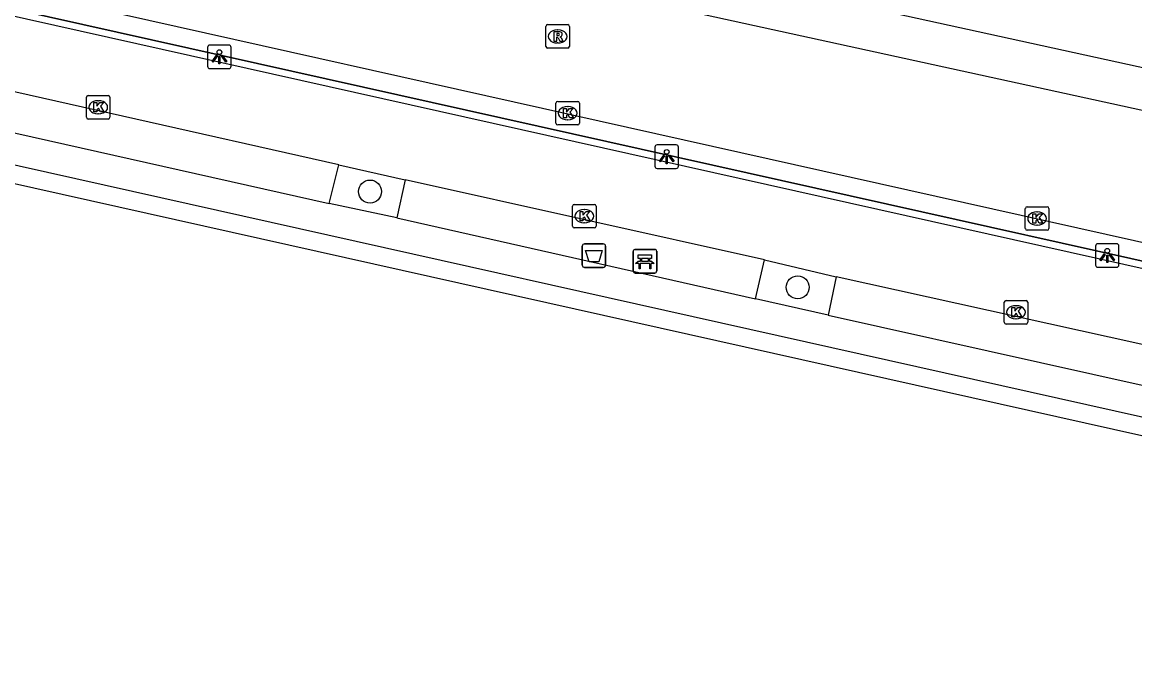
# Model space of a CAD drawing. Extents: x 162172 to 163187, y 382874 to 383684.
# Drawn here: x 162475.8 to 162523.12, y 383009.79 to 383037.37 of the extents above; entities that cross this region are included whole.
import ezdxf

# ---------------------------------------------------------------- set-up
doc = ezdxf.new("R2010")
doc.units = 0
for name, color, linetype in [('IMGEO_Afvalbak', 7, 'Continuous'), ('IMGEO_Bank', 7, 'Continuous'), ('IMGEO_Boom', 7, 'Continuous'), ('IMGEO_Fietspad_open', 7, 'Continuous'), ('IMGEO_Kademuur', 7, 'Continuous'), ('IMGEO_Kolk', 7, 'Continuous'), ('IMGEO_Lichtpunt', 7, 'Continuous'), ('IMGEO_Muur', 7, 'Continuous'), ('IMGEO_Rijbaan_lokaal_open', 7, 'Continuous'), ('IMGEO_Rioolput', 7, 'Continuous'), ('IMGEO_Verkeerseiland_open', 7, 'Continuous'), ('IMGEO_Voetpad_open', 7, 'Continuous')]:
    doc.layers.add(name, color=color, linetype=linetype)

msp = doc.modelspace()

# ---------------------------------------------------------------- linework, layer by layer
at = {"layer": 'IMGEO_Afvalbak'}
for p, q in [((162499.721, 383027.942), (162500.511, 383027.942)), ((162500.511, 383027.942), (162499.721, 383027.942)), ((162499.621, 383027.042), (162499.621, 383027.842)), ((162499.621, 383027.842), (162499.621, 383027.042)), ((162500.611, 383027.842), (162500.611, 383027.042)), ((162500.611, 383027.042), (162500.611, 383027.842)), ((162500.511, 383026.942), (162499.721, 383026.942)), ((162499.721, 383026.942), (162500.511, 383026.942))]:
    msp.add_line(p, q, dxfattribs=at)
msp.add_lwpolyline([(162499.764, 383027.656), (162500.468, 383027.656), (162500.319, 383027.186), (162499.913, 383027.186), (162499.764, 383027.656)], dxfattribs=at)
for centre, start, end in [((162499.721, 383027.842), 90, 180), ((162499.721, 383027.842), 90, 180), ((162500.511, 383027.842), 0, 90), ((162500.511, 383027.842), 360, 90), ((162499.721, 383027.042), 180, 270), ((162499.721, 383027.042), 180, 270), ((162500.511, 383027.042), 270, 0), ((162500.511, 383027.042), 270, 0)]:
    msp.add_arc(centre, 0.1, start, end, dxfattribs=at)
at = {"layer": 'IMGEO_Bank'}
for p, q in [((162501.784, 383026.779), (162501.784, 383027.62)), ((162501.784, 383027.62), (162501.784, 383026.779)), ((162501.859, 383027.704), (162502.7, 383027.704)), ((162502.7, 383027.704), (162501.859, 383027.704)), ((162502.784, 383027.629), (162502.784, 383026.788)), ((162502.784, 383026.788), (162502.784, 383027.629)), ((162502.481, 383027.102), (162502.088, 383027.102)), ((162502.093, 383027.21), (162502.093, 383027.316)), ((162502.137, 383027.316), (162502.137, 383027.21)), ((162502.425, 383027.322), (162502.143, 383027.322)), ((162502.143, 383027.204), (162502.425, 383027.204)), ((162502.431, 383027.21), (162502.431, 383027.316)), ((162502.475, 383027.316), (162502.475, 383027.21)), ((162502.709, 383026.704), (162501.868, 383026.704)), ((162501.868, 383026.704), (162502.709, 383026.704))]:
    msp.add_line(p, q, dxfattribs=at)
for points in [[(162502.087, 383027.322), (162502.001, 383027.322), (162502.001, 383027.483), (162502.564, 383027.483), (162502.564, 383027.322), (162502.481, 383027.322)], [(162502.031, 383027.102), (162501.889, 383027.102), (162502.001, 383027.204), (162502.087, 383027.204)], [(162502.081, 383027.095), (162502.081, 383026.888), (162502.038, 383026.888), (162502.038, 383027.095)], [(162502.481, 383027.204), (162502.564, 383027.204), (162502.676, 383027.102), (162502.537, 383027.102)], [(162502.531, 383027.095), (162502.531, 383026.888), (162502.487, 383026.888), (162502.487, 383027.095)]]:
    msp.add_lwpolyline(points, dxfattribs=at)
for centre, radius, start, end in [((162501.862, 383027.626), 0.0779, 92.4484, 184.2845), ((162501.862, 383027.626), 0.0779, 92.4484, 184.2845), ((162502.706, 383027.626), 0.0779, 2.4484, 94.2845), ((162502.706, 383027.626), 0.0779, 2.4484, 94.2845), ((162502.031, 383027.095), 0.00671, 2.8957, 87.1043), ((162502.088, 383027.095), 0.00671, 92.8957, 177.1043), ((162502.086, 383027.315), 0.00671, 2.8957, 87.1043), ((162502.086, 383027.211), 0.00671, 272.8957, 357.1043), ((162502.143, 383027.315), 0.00671, 92.8957, 177.1043), ((162502.143, 383027.211), 0.00671, 182.8957, 267.1043), ((162502.425, 383027.315), 0.00671, 2.8957, 87.1043), ((162502.425, 383027.211), 0.00671, 272.8957, 357.1043), ((162502.482, 383027.315), 0.00671, 92.8957, 177.1043), ((162502.482, 383027.211), 0.00671, 182.8957, 267.1043), ((162502.48, 383027.095), 0.00671, 2.8957, 87.1043), ((162502.537, 383027.095), 0.00671, 92.8957, 177.1043), ((162501.862, 383026.782), 0.0779, 182.4484, 274.2845), ((162501.862, 383026.782), 0.0779, 182.4484, 274.2845), ((162502.706, 383026.782), 0.0779, 272.4484, 4.2845), ((162502.706, 383026.782), 0.0779, 272.4484, 4.2845)]:
    msp.add_arc(centre, radius, start, end, dxfattribs=at)
at = {"layer": 'IMGEO_Boom'}
for centre in [(162490.592, 383030.168), (162508.782, 383026.095)]:
    msp.add_circle(centre, 0.489, dxfattribs=at)
at = {"layer": 'IMGEO_Fietspad_open'}
for points in [[(162489.265, 383031.3), (162470.853, 383035.44)], [(162489.265, 383031.3), (162492.087, 383030.664)], [(162507.365, 383027.258), (162492.087, 383030.664)], [(162507.365, 383027.258), (162510.415, 383026.546)], [(162528.512, 383022.538), (162510.415, 383026.546)]]:
    msp.add_lwpolyline(points, dxfattribs=at)
at = {"layer": 'IMGEO_Kademuur'}
for points in [[(162182.996, 383097.146), (162183.031, 383097.321), (162187.251, 383096.286), (162188.296, 383095.38), (162313.416, 383067.527), (162541.309, 383016.586)], [(162569.19, 383010.669), (162568.136, 383009.792), (162380.82, 383051.66), (162313.239, 383066.765), (162187.94, 383094.645), (162186.014, 383096.385), (162186.034, 383096.464), (162182.996, 383097.146)]]:
    msp.add_lwpolyline(points, dxfattribs=at)
at = {"layer": 'IMGEO_Kolk'}
for p, q in [((162478.531, 383033.325), (162478.531, 383034.177)), ((162478.606, 383034.251), (162479.458, 383034.251)), ((162479.532, 383034.177), (162479.532, 383033.325)), ((162479.019, 383034.031), (162479.044, 383034.031)), ((162498.501, 383033.074), (162498.501, 383033.926)), ((162498.576, 383034), (162499.428, 383034)), ((162498.989, 383033.78), (162499.014, 383033.78)), ((162499.502, 383033.926), (162499.502, 383033.074)), ((162479.458, 383033.251), (162478.606, 383033.251)), ((162479.042, 383033.471), (162479.017, 383033.471)), ((162499.012, 383033.22), (162498.987, 383033.22)), ((162499.428, 383033), (162498.576, 383033)), ((162499.206, 383028.694), (162499.206, 383029.546)), ((162499.281, 383029.62), (162500.133, 383029.62)), ((162499.694, 383029.4), (162499.719, 383029.4)), ((162500.207, 383029.546), (162500.207, 383028.694)), ((162518.464, 383028.593), (162518.464, 383029.445)), ((162518.539, 383029.519), (162519.391, 383029.519)), ((162519.465, 383029.445), (162519.465, 383028.593)), ((162518.952, 383029.299), (162518.977, 383029.299)), ((162500.133, 383028.62), (162499.281, 383028.62)), ((162499.717, 383028.84), (162499.692, 383028.84)), ((162519.391, 383028.519), (162518.539, 383028.519)), ((162518.975, 383028.739), (162518.95, 383028.739)), ((162517.568, 383024.609), (162517.568, 383025.461)), ((162517.643, 383025.535), (162518.495, 383025.535)), ((162518.056, 383025.315), (162518.081, 383025.315)), ((162518.569, 383025.461), (162518.569, 383024.609)), ((162518.079, 383024.755), (162518.054, 383024.755)), ((162518.495, 383024.535), (162517.643, 383024.535))]:
    msp.add_line(p, q, dxfattribs=at)
for points in [[(162478.531, 383033.325), (162478.531, 383034.177)], [(162478.606, 383034.251), (162479.458, 383034.251)], [(162479.532, 383034.177), (162479.532, 383033.325)], [(162478.852, 383033.951), (162478.975, 383033.951), (162478.975, 383033.8), (162479.105, 383033.951), (162479.269, 383033.951), (162479.123, 383033.8), (162479.276, 383033.551), (162479.124, 383033.551), (162479.039, 383033.715), (162478.975, 383033.648), (162478.975, 383033.551), (162478.852, 383033.551), (162478.852, 383033.951)], [(162498.501, 383033.074), (162498.501, 383033.926)], [(162498.576, 383034), (162499.428, 383034)], [(162498.822, 383033.7), (162498.945, 383033.7), (162498.945, 383033.549), (162499.075, 383033.7), (162499.239, 383033.7), (162499.093, 383033.549), (162499.246, 383033.3), (162499.094, 383033.3), (162499.009, 383033.464), (162498.945, 383033.397), (162498.945, 383033.3), (162498.822, 383033.3), (162498.822, 383033.7)], [(162499.502, 383033.926), (162499.502, 383033.074)], [(162479.458, 383033.251), (162478.606, 383033.251)], [(162499.428, 383033), (162498.576, 383033)], [(162499.206, 383028.694), (162499.206, 383029.546)], [(162499.281, 383029.62), (162500.133, 383029.62)], [(162500.207, 383029.546), (162500.207, 383028.694)], [(162518.464, 383028.593), (162518.464, 383029.445)], [(162518.539, 383029.519), (162519.391, 383029.519)], [(162519.465, 383029.445), (162519.465, 383028.593)], [(162499.527, 383029.32), (162499.65, 383029.32), (162499.65, 383029.169), (162499.78, 383029.32), (162499.944, 383029.32), (162499.798, 383029.169), (162499.951, 383028.92), (162499.799, 383028.92), (162499.714, 383029.084), (162499.65, 383029.017), (162499.65, 383028.92), (162499.527, 383028.92), (162499.527, 383029.32)], [(162518.785, 383029.219), (162518.908, 383029.219), (162518.908, 383029.068), (162519.038, 383029.219), (162519.202, 383029.219), (162519.056, 383029.068), (162519.209, 383028.819), (162519.057, 383028.819), (162518.972, 383028.983), (162518.908, 383028.916), (162518.908, 383028.819), (162518.785, 383028.819), (162518.785, 383029.219)], [(162500.133, 383028.62), (162499.281, 383028.62)], [(162519.391, 383028.519), (162518.539, 383028.519)], [(162517.568, 383024.609), (162517.568, 383025.461)], [(162517.643, 383025.535), (162518.495, 383025.535)], [(162517.889, 383025.235), (162518.012, 383025.235), (162518.012, 383025.084), (162518.142, 383025.235), (162518.306, 383025.235), (162518.16, 383025.084), (162518.313, 383024.835), (162518.161, 383024.835), (162518.076, 383024.999), (162518.012, 383024.932), (162518.012, 383024.835), (162517.889, 383024.835), (162517.889, 383025.235)], [(162518.569, 383025.461), (162518.569, 383024.609)], [(162518.495, 383024.535), (162517.643, 383024.535)]]:
    msp.add_lwpolyline(points, dxfattribs=at)
for centre, start, end in [((162478.608, 383034.175), 91.552, 178.448), ((162478.608, 383034.175), 91.552, 178.448), ((162479.456, 383034.175), 1.552, 88.448), ((162479.456, 383034.175), 1.552, 88.448), ((162498.578, 383033.924), 91.552, 178.448), ((162498.578, 383033.924), 91.552, 178.448), ((162499.426, 383033.924), 1.552, 88.448), ((162499.426, 383033.924), 1.552, 88.448), ((162478.608, 383033.327), 181.552, 268.448), ((162478.608, 383033.327), 181.552, 268.448), ((162479.456, 383033.327), 271.552, 358.448), ((162479.456, 383033.327), 271.552, 358.448), ((162498.578, 383033.076), 181.552, 268.448), ((162498.578, 383033.076), 181.552, 268.448), ((162499.426, 383033.076), 271.552, 358.448), ((162499.426, 383033.076), 271.552, 358.448), ((162499.283, 383029.544), 91.552, 178.448), ((162499.283, 383029.544), 91.552, 178.448), ((162500.131, 383029.544), 1.552, 88.448), ((162500.131, 383029.544), 1.552, 88.448), ((162518.541, 383029.443), 91.552, 178.448), ((162518.541, 383029.443), 91.552, 178.448), ((162519.389, 383029.443), 1.552, 88.448), ((162519.389, 383029.443), 1.552, 88.448), ((162499.283, 383028.696), 181.552, 268.448), ((162499.283, 383028.696), 181.552, 268.448), ((162500.131, 383028.696), 271.552, 358.448), ((162500.131, 383028.696), 271.552, 358.448), ((162518.541, 383028.595), 181.552, 268.448), ((162518.541, 383028.595), 181.552, 268.448), ((162519.389, 383028.595), 271.552, 358.448), ((162519.389, 383028.595), 271.552, 358.448), ((162517.645, 383025.459), 91.552, 178.448), ((162517.645, 383025.459), 91.552, 178.448), ((162518.493, 383025.459), 1.552, 88.448), ((162518.493, 383025.459), 1.552, 88.448), ((162517.645, 383024.611), 181.552, 268.448), ((162517.645, 383024.611), 181.552, 268.448), ((162518.493, 383024.611), 271.552, 358.448), ((162518.493, 383024.611), 271.552, 358.448)]:
    msp.add_arc(centre, 0.0765, start, end, dxfattribs=at)
for centre, major_axis, ratio, start_param, end_param in [((162479.018, 383033.751), (-0.387, 0.002), 0.722429, 4.712389, 7.853982), ((162479.043, 383033.751), (-0.39, 0.002), 0.717154, 1.570796, 4.712389), ((162498.988, 383033.5), (-0.387, 0.002), 0.722429, 4.712389, 7.853982), ((162499.013, 383033.5), (-0.39, 0.002), 0.717154, 1.570796, 4.712389), ((162499.693, 383029.12), (-0.387, 0.002), 0.722429, 4.712389, 7.853982), ((162499.718, 383029.12), (-0.39, 0.002), 0.717154, 1.570796, 4.712389), ((162518.951, 383029.019), (-0.387, 0.002), 0.722429, 4.712389, 7.853982), ((162518.976, 383029.019), (-0.39, 0.002), 0.717154, 1.570796, 4.712389), ((162518.055, 383025.035), (-0.387, 0.002), 0.722429, 4.712389, 7.853982), ((162518.08, 383025.035), (-0.39, 0.002), 0.717154, 1.570796, 4.712389)]:
    msp.add_ellipse(centre, major_axis=major_axis, ratio=ratio, start_param=start_param, end_param=end_param, dxfattribs=at)
at = {"layer": 'IMGEO_Lichtpunt'}
for p, q in [((162483.685, 383036.299), (162483.685, 383035.492)), ((162483.685, 383036.299), (162483.685, 383035.492)), ((162484.587, 383036.394), (162483.779, 383036.394)), ((162484.587, 383036.394), (162483.779, 383036.394)), ((162484.681, 383035.492), (162484.681, 383036.299)), ((162484.681, 383035.492), (162484.681, 383036.299)), ((162483.779, 383035.398), (162484.587, 383035.398)), ((162483.779, 383035.398), (162484.587, 383035.398)), ((162502.711, 383032.055), (162502.711, 383031.248)), ((162502.711, 383032.055), (162502.711, 383031.248)), ((162503.613, 383032.15), (162502.805, 383032.15)), ((162503.613, 383032.15), (162502.805, 383032.15)), ((162503.707, 383031.248), (162503.707, 383032.055)), ((162503.707, 383031.248), (162503.707, 383032.055)), ((162502.805, 383031.154), (162503.613, 383031.154)), ((162502.805, 383031.154), (162503.613, 383031.154)), ((162522.352, 383027.946), (162521.544, 383027.946)), ((162522.352, 383027.946), (162521.544, 383027.946)), ((162521.45, 383027.851), (162521.45, 383027.044)), ((162521.45, 383027.851), (162521.45, 383027.044)), ((162522.446, 383027.044), (162522.446, 383027.851)), ((162522.446, 383027.044), (162522.446, 383027.851)), ((162521.544, 383026.95), (162522.352, 383026.95)), ((162521.544, 383026.95), (162522.352, 383026.95))]:
    msp.add_line(p, q, dxfattribs=at)
for points in [[(162484.059, 383035.963), (162484.098, 383035.935), (162483.91, 383035.673), (162483.872, 383035.7), (162484.059, 383035.963)], [(162484.161, 383035.915), (162484.208, 383035.915), (162484.208, 383035.593), (162484.161, 383035.593), (162484.161, 383035.915)], [(162484.271, 383035.935), (162484.309, 383035.962), (162484.496, 383035.7), (162484.457, 383035.672), (162484.271, 383035.935)], [(162503.085, 383031.719), (162503.124, 383031.691), (162502.936, 383031.429), (162502.898, 383031.456), (162503.085, 383031.719)], [(162503.187, 383031.671), (162503.234, 383031.671), (162503.234, 383031.349), (162503.187, 383031.349), (162503.187, 383031.671)], [(162503.297, 383031.691), (162503.335, 383031.718), (162503.522, 383031.456), (162503.483, 383031.428), (162503.297, 383031.691)], [(162521.824, 383027.515), (162521.863, 383027.487), (162521.675, 383027.225), (162521.637, 383027.252), (162521.824, 383027.515)], [(162521.926, 383027.467), (162521.973, 383027.467), (162521.973, 383027.145), (162521.926, 383027.145), (162521.926, 383027.467)], [(162522.036, 383027.487), (162522.074, 383027.514), (162522.261, 383027.252), (162522.222, 383027.224), (162522.036, 383027.487)]]:
    msp.add_lwpolyline(points, dxfattribs=at)
for centre in [(162484.184, 383036.097), (162503.21, 383031.853), (162521.949, 383027.649)]:
    msp.add_circle(centre, 0.0994, dxfattribs=at)
for centre, start, end in [((162483.779, 383036.299), 90, 180), ((162483.779, 383036.299), 90, 180), ((162484.587, 383036.299), 0, 90), ((162484.587, 383036.299), 0, 90), ((162483.779, 383035.492), 180, 270), ((162483.779, 383035.492), 180, 270), ((162484.587, 383035.492), 270, 0), ((162484.587, 383035.492), 270, 360), ((162502.805, 383032.055), 90, 180), ((162502.805, 383032.055), 90, 180), ((162503.613, 383032.055), 0, 90), ((162503.613, 383032.055), 0, 90), ((162502.805, 383031.248), 180, 270), ((162502.805, 383031.248), 180, 270), ((162503.613, 383031.248), 270, 0), ((162503.613, 383031.248), 270, 360), ((162521.544, 383027.851), 90, 180), ((162521.544, 383027.851), 90, 180), ((162522.352, 383027.851), 0, 90), ((162522.352, 383027.851), 0, 90), ((162521.544, 383027.044), 180, 270), ((162521.544, 383027.044), 180, 270), ((162522.352, 383027.044), 270, 0), ((162522.352, 383027.044), 270, 360)]:
    msp.add_arc(centre, 0.0946, start, end, dxfattribs=at)
at = {"layer": 'IMGEO_Muur'}
msp.add_lwpolyline([(162543.781, 383022.666), (162442.682, 383045.253)], dxfattribs=at)
at = {"layer": 'IMGEO_Rijbaan_lokaal_open'}
for points in [[(162543.781, 383022.666), (162543.703, 383022.357), (162314.763, 383073.543), (162267.056, 383084.129)], [(162536.233, 383025.143), (162442.859, 383046.021), (162442.682, 383045.253)], [(162442.682, 383045.253), (162543.781, 383022.666)], [(162537.469, 383030.557), (162493.634, 383040.136)]]:
    msp.add_lwpolyline(points, dxfattribs=at)
at = {"layer": 'IMGEO_Rioolput'}
for p, q in [((162498.072, 383036.339), (162498.072, 383037.191)), ((162498.147, 383037.265), (162498.999, 383037.265)), ((162498.56, 383037.045), (162498.585, 383037.045)), ((162499.073, 383037.191), (162499.073, 383036.339)), ((162498.583, 383036.485), (162498.558, 383036.485)), ((162498.999, 383036.265), (162498.147, 383036.265))]:
    msp.add_line(p, q, dxfattribs=at)
for points in [[(162498.072, 383036.339), (162498.072, 383037.191)], [(162498.147, 383037.265), (162498.999, 383037.265)], [(162498.661, 383036.963), (162498.409, 383036.965), (162498.409, 383036.565)], [(162499.073, 383037.191), (162499.073, 383036.339)], [(162498.409, 383036.565), (162498.533, 383036.565), (162498.533, 383036.727), (162498.544, 383036.727)], [(162498.587, 383036.884), (162498.533, 383036.884), (162498.533, 383036.803)], [(162498.533, 383036.803), (162498.585, 383036.803)], [(162498.591, 383036.698), (162498.662, 383036.565), (162498.802, 383036.565), (162498.737, 383036.691)], [(162498.999, 383036.265), (162498.147, 383036.265)]]:
    msp.add_lwpolyline(points, dxfattribs=at)
for centre, radius, start, end in [((162498.149, 383037.189), 0.0765, 91.552, 178.448), ((162498.149, 383037.189), 0.0765, 91.552, 178.448), ((162498.66, 383036.853), 0.109, 350.3612, 89.416), ((162498.997, 383037.189), 0.0765, 1.552, 88.448), ((162498.997, 383037.189), 0.0765, 1.552, 88.448), ((162498.543, 383036.674), 0.0533, 26.0293, 88.6989), ((162498.569, 383036.992), 0.19, 274.7715, 282.9687), ((162498.593, 383036.788), 0.0964, 77.0061, 93.1865), ((162498.607, 383036.845), 0.0378, 276.6634, 79.6772), ((162498.658, 383036.853), 0.112, 277.5842, 350.9817), ((162498.642, 383036.638), 0.108, 29.5134, 73.7905), ((162498.149, 383036.341), 0.0765, 181.552, 268.448), ((162498.149, 383036.341), 0.0765, 181.552, 268.448), ((162498.997, 383036.341), 0.0765, 271.552, 358.448), ((162498.997, 383036.341), 0.0765, 271.552, 358.448)]:
    msp.add_arc(centre, radius, start, end, dxfattribs=at)
for centre, major_axis, ratio, start_param, end_param in [((162498.559, 383036.765), (-0.387, 0.002), 0.722429, 4.712389, 7.853982), ((162498.584, 383036.765), (-0.39, 0.002), 0.717154, 1.570796, 4.712389)]:
    msp.add_ellipse(centre, major_axis=major_axis, ratio=ratio, start_param=start_param, end_param=end_param, dxfattribs=at)
at = {"layer": 'IMGEO_Verkeerseiland_open'}
for points in [[(162488.859, 383029.659), (162489.265, 383031.3)], [(162492.087, 383030.664), (162491.728, 383029.044)], [(162506.987, 383025.602), (162507.365, 383027.258)], [(162510.415, 383026.546), (162510.072, 383024.91)]]:
    msp.add_lwpolyline(points, dxfattribs=at)
at = {"layer": 'IMGEO_Voetpad_open'}
for points in [[(162494.028, 383041.886), (162537.65, 383032.335)], [(162470.52, 383033.772), (162488.859, 383029.659)], [(162491.728, 383029.044), (162488.859, 383029.659)], [(162491.728, 383029.044), (162506.987, 383025.602)], [(162510.072, 383024.91), (162506.987, 383025.602)], [(162510.072, 383024.91), (162528.137, 383020.89)]]:
    msp.add_lwpolyline(points, dxfattribs=at)

doc.saveas('drawing.dxf')
